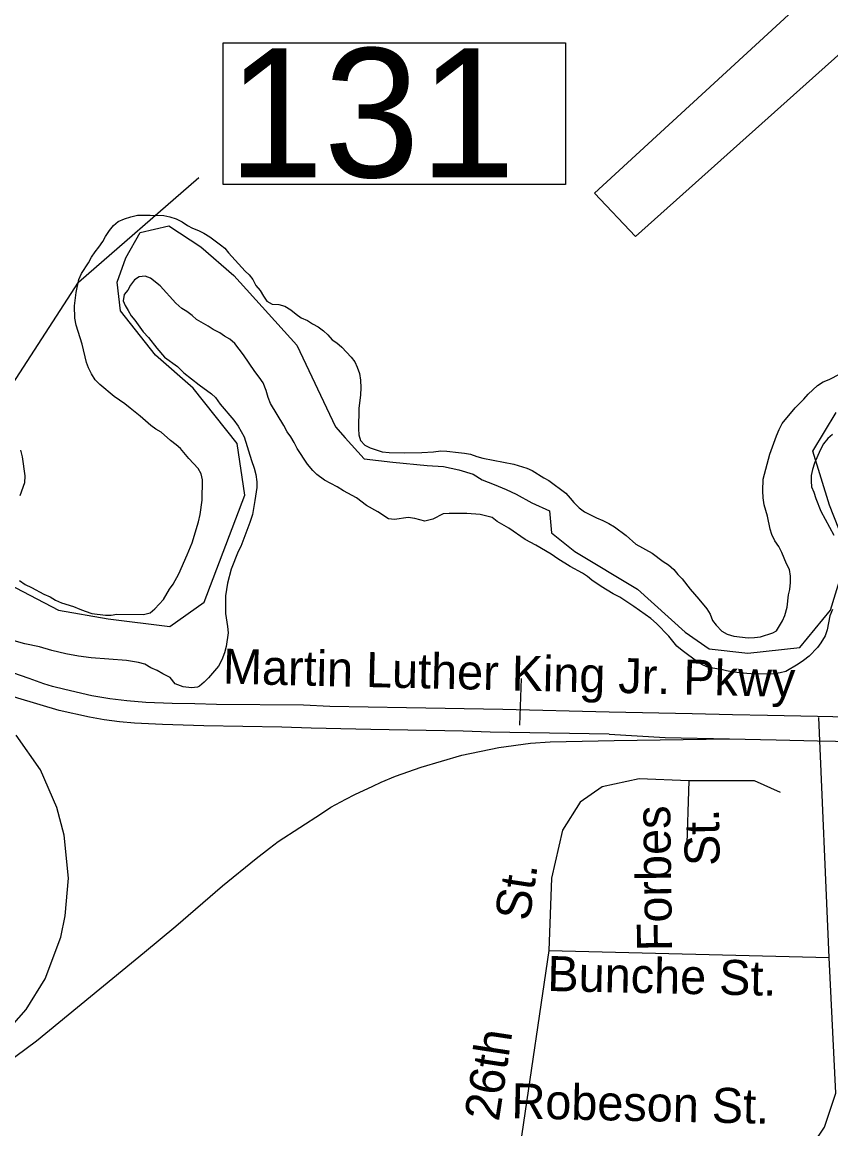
# Model space of a CAD drawing. Extents: x 2290055 to 2389491, y 66597 to 237875.
# Drawn here: x 2327318 to 2329513, y 185325 to 188328 of the extents above; entities that cross this region are included whole.
import ezdxf

# ---------------------------------------------------------------- set-up
doc = ezdxf.new("R2010")
doc.units = 0
for name, color, linetype in [('Exist Aviation Commercial or Municipal Perimeter Paved', 7, 'Continuous'), ('Exist Boundary Political City Limit New', 7, 'Continuous'), ('Exist Hydrographic Creek Double Shore', 7, 'Continuous'), ('Exist Road Non-System Type 51', 7, 'Continuous'), ('Exist Road Non-System Type 51 Label', 7, 'Continuous'), ('Exist Road Primary US Divided Attributed', 7, 'Continuous'), ('Exist Road Primary US Label', 7, 'Continuous'), ('Exist Road Primary US Ramp 1 Lane  Attributed', 7, 'Continuous'), ('Exist Road Primary US Structure Ovrhead Sign CELL', 7, 'Continuous'), ('Exist Road Primary US Structure Standard Bridge Number Label', 7, 'Continuous'), ('Map Preparation Boundary City Limit Buffer Line', 7, 'Continuous')]:
    doc.layers.add(name, color=color, linetype=linetype)

msp = doc.modelspace()

# ---------------------------------------------------------------- linework, layer by layer
at = {"layer": 'Exist Aviation Commercial or Municipal Perimeter Paved'}
msp.add_lwpolyline([(2330641.5, 192135.8), (2331299.6, 190465.1), (2331362.2, 190297.6), (2331402.5, 190191.1), (2328871.7, 187864.1), (2328982.4, 187746.4), (2331486.6, 189986.4), (2331942.2, 188840.1), (2332078.1, 188895.5), (2331604, 190103.1), (2331828, 190308), (2332027.5, 190474), (2333863.9, 192135.8)], dxfattribs=at)
at = {"layer": 'Exist Boundary Political City Limit New'}
for points in [[(2327261.2, 186813.7), (2327416.8, 186732.8), (2327551.5, 186708.9), (2327719.2, 186687.9), (2327812, 186753.8), (2327922.8, 187044.3), (2327901.8, 187185.1), (2327782, 187334.8), (2327680.2, 187424.7), (2327584.5, 187544.5), (2327575.5, 187622.3), (2327599.5, 187688.2), (2327638.2, 187757.1), (2327716.2, 187775.1), (2327803, 187718.2), (2327892.7, 187640.3), (2328063.5, 187451.6), (2328168.2, 187230), (2328195, 187200), (2328246, 187143.2), (2328323.8, 187134.2)], [(2328323.8, 187134.2), (2328416.8, 187125.2), (2328461.5, 187122.2), (2328503.5, 187113.2), (2328542.2, 187101.2), (2328566.2, 187086.2), (2328599.5, 187073.1), (2328632, 187060.3), (2328658.5, 187047.4), (2328701, 187023.3), (2328749, 187002.4), (2328755, 186942.5), (2328817.8, 186891.6), (2328988.5, 186789.7), (2329117, 186672.9), (2329183, 186628), (2329287.8, 186616), (2329428.5, 186631), (2329512.2, 186732.8), (2329560.2, 186888.6), (2329509.2, 187017.4), (2329464.2, 187164.1), (2329527.2, 187268.9)]]:
    msp.add_lwpolyline(points, dxfattribs=at)
at = {"layer": 'Exist Hydrographic Creek Double Shore'}
for points in [[(2327555.2, 187762.5), (2327565.5, 187775.9), (2327578.5, 187786.8), (2327595.5, 187794.1), (2327613.2, 187800.1), (2327631, 187803.8), (2327665, 187804.6), (2327702.5, 187803.4), (2327719.2, 187800.1), (2327736, 187794.2), (2327752.5, 187786.5), (2327767, 187776.4), (2327780.7, 187768.7), (2327796.2, 187762.6), (2327811.5, 187755.2), (2327827.7, 187745.1), (2327856.5, 187724), (2327868, 187714.3), (2327878.2, 187701.6), (2327923.5, 187652.3), (2327934.5, 187642.1), (2327944.5, 187629.5), (2327952.5, 187613.8), (2327964, 187599.4), (2327972.7, 187584.2), (2327982, 187571.1), (2327996.5, 187563), (2328015, 187561.4), (2328030.7, 187557.5), (2328047.2, 187547.1), (2328061.5, 187535.7), (2328075.7, 187525.7), (2328092.2, 187518.1), (2328106, 187509.4), (2328121.5, 187501.7), (2328136, 187490.8), (2328148, 187479.5), (2328159.5, 187466.4), (2328171.7, 187457.6), (2328186, 187445.8), (2328211.2, 187418.6), (2328220.7, 187405.9), (2328227.5, 187391.8), (2328233.5, 187374.3), (2328236.2, 187356.2), (2328237.5, 187335.7), (2328236.5, 187316.9), (2328231.7, 187279.7), (2328230.5, 187224.4), (2328231.7, 187208.6), (2328236.7, 187192.8), (2328248, 187179.8), (2328262.2, 187172.8), (2328295.5, 187162)], [(2327310.5, 186813.1), (2327326.5, 186802.1), (2327343.5, 186794.4), (2327376.5, 186776), (2327393.7, 186768.7), (2327408.5, 186760), (2327424.7, 186752.6), (2327457, 186742), (2327475, 186735.5), (2327488.7, 186729.5), (2327507, 186723.8), (2327544.2, 186718.9), (2327560, 186719.3), (2327575.2, 186721.2), (2327647, 186720.8), (2327665.5, 186725.4), (2327678.5, 186736), (2327701.7, 186761.1), (2327718.2, 186789.4), (2327727.5, 186802.8), (2327743.2, 186831.3), (2327766, 186882.6), (2327779.5, 186915.5), (2327796.2, 186972.6), (2327801, 186991.8), (2327806.2, 187030.6), (2327807.2, 187086.2), (2327803.5, 187102), (2327796, 187116.5), (2327770.5, 187143.9), (2327748, 187170.8), (2327736.2, 187180.9), (2327721, 187192.4), (2327695, 187215.5), (2327680.5, 187224), (2327667.2, 187233.2), (2327638, 187259.2), (2327624.5, 187269.6), (2327611.5, 187281), (2327596.7, 187292.4), (2327567.7, 187312), (2327529, 187345.2), (2327516.5, 187357.4), (2327506.2, 187373.8), (2327498.5, 187390.3), (2327492.7, 187404.9), (2327480.5, 187454), (2327465, 187506), (2327461.2, 187524.8), (2327460.5, 187558.5), (2327464.5, 187594.4), (2327472, 187629.9), (2327479.5, 187645.6), (2327498, 187674.9), (2327506.5, 187690.6), (2327516.5, 187705), (2327526.5, 187717.2), (2327537, 187732.8), (2327544.5, 187746.4), (2327555.2, 187762.5)], [(2329503, 186679.1), (2329497.5, 186663.2), (2329486, 186643.6), (2329476.5, 186631.6), (2329453.7, 186607.7), (2329439, 186596), (2329423.7, 186585.9), (2329390.5, 186566.1), (2329375.7, 186562.4), (2329358.7, 186559.5), (2329308, 186558.5), (2329284.7, 186560.2), (2329248.5, 186564.2), (2329230, 186567.6), (2329215, 186571.4), (2329180.7, 186577.3), (2329166.5, 186583.3), (2329151.5, 186591.4), (2329109, 186622.8), (2329094.5, 186634.7), (2329073.5, 186662.1), (2329039.7, 186696.3), (2329024.5, 186709.6), (2329009.2, 186721.1), (2328978.5, 186742.4), (2328940, 186767.4), (2328921.7, 186777.2), (2328889.2, 186796.3), (2328864, 186813.9), (2328852.7, 186823.7), (2328838.5, 186832.7), (2328805, 186850.6), (2328771.5, 186872.1), (2328754, 186884.4), (2328711.7, 186909.2), (2328683, 186924.3), (2328638.5, 186955.2), (2328607.2, 186973.4), (2328593.2, 186983.8), (2328561.5, 186991.8), (2328525, 186994.7), (2328476.5, 186994.9), (2328460.5, 186994), (2328432.7, 186979.2), (2328411, 186974.2), (2328383.5, 186981.3), (2328366, 186983.5), (2328328.7, 186978.4), (2328312.7, 186980), (2328283, 186999.3), (2328252.5, 187016.7), (2328225.7, 187036.9), (2328190.2, 187056.2), (2328173.2, 187067.3), (2328138.5, 187085.2), (2328117.7, 187100.4), (2328107, 187111.3), (2328092.5, 187128.9), (2328064.5, 187170.7), (2328056.2, 187187.1), (2328047.2, 187202.6), (2328037, 187216.3), (2328028.2, 187233.1), (2327992.2, 187293.4), (2327986, 187309.4), (2327980, 187328.9), (2327972.5, 187349.4), (2327961.7, 187365), (2327949.7, 187379.7), (2327918.7, 187425.1), (2327895.2, 187455.6), (2327881.5, 187467.5), (2327867.5, 187475.8), (2327854.5, 187484.7), (2327836.7, 187493.6), (2327822.7, 187502.9), (2327791, 187521.5), (2327779.2, 187531.8), (2327764.7, 187542.7), (2327751.7, 187551.1), (2327735, 187565.7), (2327693, 187612.5), (2327666.2, 187633.4), (2327652, 187639), (2327636, 187636.8), (2327623.2, 187628.6), (2327612.5, 187614.6), (2327605, 187600.7), (2327595, 187588.8), (2327592, 187571.8), (2327597.7, 187559), (2327606, 187545.7), (2327613.7, 187530.9), (2327623.5, 187518.9), (2327646.2, 187487.4), (2327661, 187472.4), (2327683.5, 187443.1)], [(2327683.5, 187443.1), (2327704.5, 187418.5), (2327739.5, 187393.3), (2327756.5, 187376.5), (2327798, 187344.1), (2327831.5, 187319.8), (2327842.7, 187309.6), (2327855.5, 187291.4), (2327892.7, 187247.9), (2327904, 187231.9), (2327920.2, 187203.2), (2327940.5, 187138.4), (2327948, 187117.7), (2327952, 187100.4), (2327954.7, 187080.9), (2327954.5, 187065), (2327949.5, 187029.6), (2327943, 186991.8), (2327936, 186970.8), (2327911.5, 186905.4), (2327904.5, 186891.4), (2327885.7, 186843.3), (2327875.2, 186805.4), (2327870.2, 186771.2), (2327869.7, 186723.5), (2327875.5, 186687.8), (2327877, 186671.4), (2327871.5, 186634.3), (2327867, 186616.9), (2327859.7, 186597.8), (2327850.7, 186580.4), (2327823.7, 186549.2), (2327812.2, 186537.5), (2327799, 186526.5), (2327793.7, 186524), (2327777.8, 186521.9), (2327755, 186524.9), (2327733.2, 186532.9), (2327719.5, 186549.7), (2327699.5, 186559.6), (2327684.7, 186569), (2327667.7, 186575.9), (2327650.7, 186585.9), (2327634.2, 186590.6), (2327601.5, 186596.3), (2327505, 186603.6), (2327471.2, 186607.9), (2327436.5, 186614.1), (2327399, 186622.8), (2327364.7, 186633.2)], [(2328295.5, 187162), (2328313.7, 187160.1), (2328355.2, 187159.7), (2328403.2, 187160.5), (2328434.5, 187162), (2328454, 187164.5), (2328470.7, 187164.3), (2328502.5, 187159.9), (2328518.2, 187158.9), (2328535.2, 187155.4), (2328552.2, 187149.1), (2328568.5, 187145), (2328652.5, 187129), (2328688, 187117.9), (2328702, 187111.2), (2328734, 187091.4), (2328747.5, 187083.9), (2328793.5, 187049.9), (2328805.7, 187036.7), (2328815, 187024.6), (2328830.2, 187009.9), (2328844.5, 186999.3), (2328876.5, 186983.2), (2328894, 186975.8), (2328910.2, 186967.8), (2328925.2, 186958.9), (2328957, 186934.7), (2328983.2, 186912), (2329027.5, 186887), (2329057.5, 186864.1), (2329072.2, 186855.2), (2329087, 186842.8), (2329097.5, 186829.3), (2329109, 186817.2), (2329131, 186789.7), (2329154.7, 186762.2), (2329176, 186735.9), (2329185.2, 186721.3), (2329192, 186704.6), (2329201.7, 186691.4), (2329216.7, 186675.8), (2329231.5, 186667.5), (2329249.5, 186661.7), (2329288.7, 186657.8), (2329305.2, 186658.2), (2329321.7, 186660.5), (2329355.5, 186670.6), (2329365, 186676.3), (2329381.5, 186703.3), (2329388, 186717.7), (2329394.5, 186740.9), (2329398, 186773.9), (2329401.2, 186789), (2329403.2, 186807.3), (2329403.5, 186824.4), (2329400.5, 186842.8), (2329392.7, 186857.8), (2329380.2, 186889.4), (2329371.5, 186904.9), (2329361.2, 186920.5), (2329352.5, 186937.6), (2329348, 186952.7), (2329340.5, 186987.8), (2329332, 187018.7), (2329328.7, 187037.2), (2329328, 187056.7), (2329329.2, 187087.5), (2329347, 187156.2), (2329365.5, 187205.4), (2329372.7, 187222.7), (2329380.7, 187239.2), (2329416, 187281.1), (2329439.7, 187304.8), (2329451.5, 187318.4), (2329476.2, 187341.8), (2329492, 187352), (2329508, 187358.1), (2329538.2, 187373.9)], [(2329517, 187208.7), (2329504.7, 187197.9), (2329493.2, 187184.1), (2329483.5, 187167), (2329468.5, 187131.7), (2329462.7, 187114.4), (2329459.2, 187098.2), (2329459, 187082.3), (2329460.5, 187067.4), (2329466.7, 187052.5), (2329472, 187035.9), (2329485.2, 187001.4), (2329520.5, 186935.8)], [(2327313.7, 187166.6), (2327318, 187148.6), (2327325, 187097.2), (2327324.5, 187078.3), (2327311.7, 187043)], [(2329517.7, 186734.7), (2329510.5, 186716.7), (2329503, 186679.1)], [(2327364.7, 186633.2), (2327325.5, 186640.8), (2327290, 186651.3)]]:
    msp.add_lwpolyline(points, dxfattribs=at)
at = {"layer": 'Exist Road Non-System Type 51'}
for points in [[(2329465, 184532.2), (2329409.8, 184618.1), (2329366.8, 184747), (2329342.3, 184955.7), (2329360.7, 185090.7), (2329403.6, 185201.1), (2329434.3, 185238), (2329495.6, 185330), (2329526.3, 185422.1), (2329507.9, 185790.3), (2329480.2, 186441.1)], [(2329127.7, 186269), (2328992.7, 186275.1), (2328892.5, 186253), (2328832.6, 186211.2), (2328784.4, 186135.6), (2328754.4, 186005.1), (2328747.4, 185808.7), (2329507.9, 185790.3)], [(2329375.8, 186238.2), (2329305.5, 186269), (2329127.7, 186269), (2329121.5, 186072.6)], [(2328747.4, 185808.7), (2328673.8, 185311.6), (2328637, 185017), (2328612.5, 184912.7)]]:
    msp.add_lwpolyline(points, dxfattribs=at)
at = {"layer": 'Exist Road Primary US Divided Attributed'}
for points in [[(2328153.3, 186470.7), (2328081.3, 186474.7), (2327845.7, 186476.4), (2327786.3, 186478), (2327724.7, 186479.6), (2327653.9, 186481.7), (2327601.8, 186486.9), (2327556, 186492.1), (2327506.9, 186499.9), (2327433.4, 186516.8), (2327400.4, 186525.3), (2327377, 186532.6), (2327336.7, 186546.7), (2327187.5, 186598.5), (2327028.3, 186656.2), (2326873.9, 186712), (2326812.3, 186732.7), (2326683.6, 186781.5), (2326527.7, 186844.7), (2326444.3, 186875.5)], [(2328911.3, 186396), (2328749, 186398.7), (2328588.3, 186401.8), (2328514.5, 186403.9), (2328264, 186409.1), (2328223.8, 186409.4), (2328102.4, 186412.7), (2328023, 186414.9), (2327810.8, 186418.8), (2327698.5, 186421.9), (2327622.5, 186425.9), (2327581.9, 186429.8), (2327540.8, 186435.3), (2327500.5, 186442.3), (2327418.1, 186460.3), (2327306.5, 186493.3), (2327267.8, 186506.4), (2327155.5, 186547), (2327040.5, 186589.7), (2327002.4, 186603.1), (2326441.2, 186813.7)], [(2328911.6, 186455.8), (2328622.8, 186463.4), (2328361, 186467.4), (2328153.3, 186470.7)], [(2330739.5, 186157.1), (2330684.9, 186182.7), (2330623.2, 186214.8), (2330547, 186250.5), (2330526.2, 186259.9), (2330469.8, 186287.4), (2330410.3, 186313.9), (2330291.4, 186358.8), (2330202.3, 186384.1), (2330145.8, 186398.4), (2330075.7, 186410.9), (2330027.2, 186418.2), (2329986.3, 186425.3), (2329943.9, 186429.8), (2329913.1, 186432.3), (2329872.5, 186434.7), (2329740.4, 186438.7), (2329600.7, 186441.4), (2329476.9, 186443.9), (2329341.1, 186446.9), (2329245.7, 186448.7), (2329136.5, 186450.9), (2328911.6, 186455.8)], [(2328911.3, 186396), (2329063.2, 186387.4), (2329238, 186383.5), (2329364.6, 186380.4), (2329476.6, 186378), (2329722.8, 186373.7), (2329818.5, 186370), (2329997.6, 186356.6), (2330031.2, 186352.7), (2330075.7, 186345.6), (2330137.9, 186333.1), (2330273, 186298.1), (2330366.2, 186265.5), (2330413.7, 186239.8), (2330489.7, 186206), (2330554.5, 186174.9), (2330603.4, 186151.6), (2330781.3, 186056.3)]]:
    msp.add_lwpolyline(points, dxfattribs=at)
at = {"layer": 'Exist Road Primary US Ramp 1 Lane  Attributed'}
for points in [[(2327262.9, 185574.1), (2327329.1, 185649.3), (2327380.2, 185732.4), (2327422.8, 185845.7), (2327435.1, 185903), (2327443.5, 186005.1), (2327432.3, 186121.9), (2327412.1, 186197.1), (2327367.8, 186299.2), (2327301.6, 186393.5)], [(2327735.2, 185874.9), (2327862, 185984.2), (2327953.2, 186058.7), (2327989.6, 186087.1), (2328013, 186104.7), (2328130.6, 186181.2), (2328156.1, 186198), (2328196.7, 186219.4), (2328220.6, 186232.3), (2328270, 186255.3), (2328292.2, 186266.2), (2328331.1, 186282.5), (2328401.1, 186306.4), (2328511.3, 186339), (2328611.6, 186359.9), (2328697.7, 186371.7), (2328750.8, 186375.4), (2328924.5, 186378.8), (2329236.5, 186383.5)], [(2326400.7, 185385.3), (2326565.9, 185385.3), (2326859, 185377.7), (2326954.4, 185385.5), (2327041.3, 185400.1), (2327133.3, 185430.4), (2327247.8, 185483.2), (2327357.2, 185564), (2327650, 185804.2), (2327735.2, 185874.9)]]:
    msp.add_lwpolyline(points, dxfattribs=at)
at = {"layer": 'Exist Road Primary US Structure Ovrhead Sign CELL'}
msp.add_line((2328668.6, 186420.3), (2328673.2, 186546.7), dxfattribs=at)
at = {"layer": 'Exist Road Primary US Structure Standard Bridge Number Label'}
msp.add_lwpolyline([(2327863.5, 188271.5), (2328792.5, 188271.5), (2328792.5, 187887.4), (2327863.5, 187887.4)], close=True, dxfattribs=at)
msp.add_lwpolyline([(2326944, 186810.7), (2327471, 187622.3), (2327797.7, 187906.8)], dxfattribs=at)
at = {"layer": 'Map Preparation Boundary City Limit Buffer Line'}
for points in [[(2327261.2, 186813.7), (2327416.8, 186732.8), (2327551.5, 186708.9), (2327719.2, 186687.9), (2327812, 186753.8), (2327922.8, 187044.3), (2327901.8, 187185.1), (2327782, 187334.8), (2327680.2, 187424.7), (2327584.5, 187544.5), (2327575.5, 187622.3), (2327599.5, 187688.2), (2327638.2, 187757.1), (2327716.2, 187775.1), (2327803, 187718.2), (2327892.7, 187640.3), (2328063.5, 187451.6), (2328168.2, 187230), (2328195, 187200), (2328246, 187143.2), (2328323.8, 187134.2)], [(2328323.8, 187134.2), (2328416.8, 187125.2), (2328461.5, 187122.2), (2328503.5, 187113.2), (2328542.2, 187101.2), (2328566.2, 187086.2), (2328599.5, 187073.1), (2328632, 187060.3), (2328658.5, 187047.4), (2328701, 187023.3), (2328749, 187002.4), (2328755, 186942.5), (2328817.8, 186891.6), (2328988.5, 186789.7), (2329117, 186672.9), (2329183, 186628), (2329287.8, 186616), (2329428.5, 186631), (2329512.2, 186732.8), (2329560.2, 186888.6), (2329509.2, 187017.4), (2329464.2, 187164.1), (2329527.2, 187268.9)]]:
    msp.add_lwpolyline(points, dxfattribs=at)

# ---------------------------------------------------------------- texts
at = {"layer": 'Exist Road Non-System Type 51 Label'}
for s, rotation, p in [('Forbes', 90.8036, (2329082.1, 185807.7)), ('St.', 90.8045, (2329211.3, 186039)), ('St.', 81.3804, (2328694.3, 185886.5)), ('Bunche St.', 358.7804, (2328742.8, 185699.3)), ('26th', 81.3396, (2328611.6, 185343.3)), ('Robeson St.', 358.7664, (2328645.3, 185353.9))]:
    msp.add_text(s, height=95, rotation=rotation, dxfattribs=at).set_placement(p)
at = {"layer": 'Exist Road Primary US Label'}
msp.add_text('Martin Luther King Jr. Pkwy', height=95, rotation=358.6611, dxfattribs=at).set_placement((2327862.2, 186533.1))
at = {"layer": 'Exist Road Primary US Structure Standard Bridge Number Label'}
msp.add_text('131', height=350, dxfattribs=at).set_placement((2327876.1, 187907.2))

doc.saveas('drawing.dxf')
